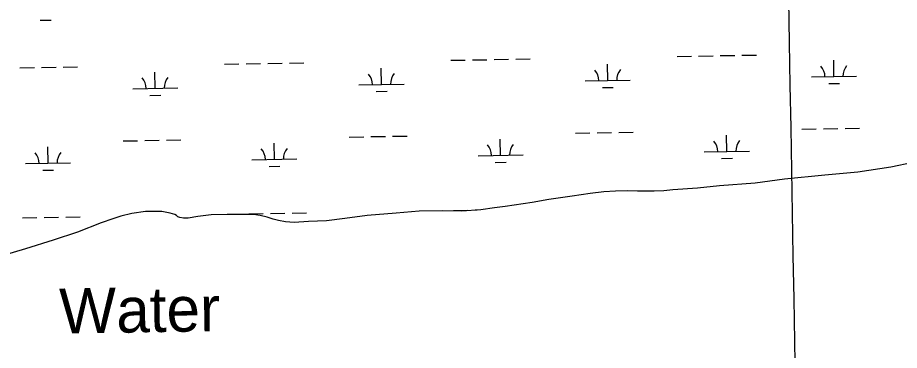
# Model space of a CAD drawing. Extents: x 3892998 to 3931244, y 278583 to 304547.
# Drawn here: x 3921886 to 3923841, y 297141 to 297879 of the extents above; entities that cross this region are included whole.
import ezdxf

# ---------------------------------------------------------------- set-up
doc = ezdxf.new("R2010")
doc.units = 0
for name, color, linetype in [('V-GRID-MAJR', 7, 'Continuous'), ('V-RIVR-IDEN', 7, 'Continuous'), ('V-TOPO-SHOR', 7, 'Continuous'), ('V-WETL-SWMP', 7, 'Continuous')]:
    doc.layers.add(name, color=color, linetype=linetype)

msp = doc.modelspace()

# ---------------------------------------------------------------- linework, layer by layer
at = {"layer": 'V-GRID-MAJR'}
msp.add_spline([(3923832.739, 284475.12200000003), (3923726.113, 290533.094), (3923619.453, 296592.991), (3923512.793, 302652.882), (3923512.759, 302654.813)], degree=3, dxfattribs=at)
at = {"layer": 'V-TOPO-SHOR'}
msp.add_lwpolyline([(3923871.856, 297557.39), (3923822.819, 297547.138), (3923749.128, 297536.191), (3923675.8710000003, 297529.906), (3923586.756, 297520.456), (3923521.327, 297511.566), (3923442.614, 297506.055), (3923393.3740000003, 297500.8), (3923339.02, 297497.117), (3923319.003, 297495.022), (3923297.245, 297494.25800000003), (3923260.373, 297494.34), (3923237.359, 297494.895), (3923211.421, 297494.39400000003), (3923186.106, 297492.909), (3923155.736, 297488.971), (3923115.98, 297483.005), (3923064.123, 297476.041), (3923026.761, 297469.211), (3922967.126, 297460.18200000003), (3922943.215, 297456.893), (3922912.69, 297453.118), (3922870.589, 297450.108), (3922828.894, 297450.466), (3922776.2290000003, 297450.124), (3922725.238, 297445.717), (3922661.179, 297440.175), (3922611.099, 297433.49), (3922570.557, 297428.348), (3922530.4220000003, 297426.738), (3922499.305, 297425.07300000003), (3922480.017, 297426.502), (3922463.977, 297429.142), (3922452.6210000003, 297432.315), (3922439.35, 297436.177), (3922423.824, 297440.09500000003), (3922408.4250000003, 297442.559), (3922372.188, 297442.305), (3922315.176, 297441.905), (3922285.129, 297437.95900000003), (3922263.619, 297434.129), (3922253.477, 297434.213), (3922245.144, 297435.864), (3922240.9990000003, 297437.574), (3922237.839, 297440.064), (3922234.0300000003, 297442.409), (3922223.9620000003, 297445.551), (3922205.687, 297449.051), (3922169.129, 297448.803), (3922138.7630000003, 297444.867), (3922114.781, 297438.68), (3922096.447, 297433.003), (3922070.784, 297423.797), (3922018.599, 297403.155), (3921964.071, 297385.628), (3921903.214, 297366), (3921835.11, 297346.385)], dxfattribs=at)
at = {"layer": 'V-WETL-SWMP'}
for p, q in [((3921935.732388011, 297873.161767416), (3921959.728793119, 297873.5771490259)), ((3923348.212120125, 297792.9563413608), (3923380.207326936, 297793.510183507)), ((3923396.204930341, 297793.7871045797), (3923428.200137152, 297794.34094672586)), ((3923444.1977405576, 297794.61786779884), (3923476.1929473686, 297795.17170994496)), ((3923492.190550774, 297795.44863101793), (3923524.1857575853, 297796.0024731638)), ((3922344.5464788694, 297775.58272862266), (3922376.5416856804, 297776.13657076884)), ((3922392.5392890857, 297776.4134918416), (3922424.534495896, 297776.9673339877)), ((3922440.5320993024, 297777.2442550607), (3922472.5273061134, 297777.79809720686)), ((3922488.524909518, 297778.0750182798), (3922520.5201163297, 297778.6288604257)), ((3922846.3792994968, 297784.26953499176), (3922878.3745063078, 297784.8233771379)), ((3922894.3721097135, 297785.10029821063), (3922926.3673165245, 297785.6541403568)), ((3922942.3649199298, 297785.9310614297), (3922974.3601267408, 297786.4849035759)), ((3922990.3577301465, 297786.7618246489), (3923022.3529369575, 297787.3156667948)), ((3923194.521496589, 297739.54633045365), (3923193.898424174, 297775.54093811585)), ((3923696.354317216, 297748.2331368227), (3923695.731244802, 297784.2277444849)), ((3921890.7064684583, 297767.7266854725), (3921922.7016752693, 297768.28052761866)), ((3921938.699278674, 297768.55744869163), (3921970.694485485, 297769.11129083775)), ((3921986.6920888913, 297769.38821191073), (3922018.6872957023, 297769.9420540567)), ((3922190.8558553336, 297722.1727177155), (3922190.232782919, 297758.1673253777)), ((3922692.6886759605, 297730.85952408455), (3922692.065603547, 297766.85413174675)), ((3923144.528985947, 297738.68095210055), (3923244.5140072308, 297740.41170880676)), ((3923646.361806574, 297747.3677584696), (3923746.346827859, 297749.0985151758)), ((3923684.6231877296, 297732.5967573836), (3923708.6195928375, 297733.01213899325)), ((3922140.863344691, 297721.3073393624), (3922240.8483659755, 297723.0380960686)), ((3922642.6961653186, 297729.99414573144), (3922742.681186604, 297731.7249024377)), ((3922680.957546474, 297715.22314464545), (3922704.953951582, 297715.63852625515)), ((3923182.790367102, 297723.9099510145), (3923206.78677221, 297724.3253326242)), ((3922179.1247258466, 297706.5363382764), (3922203.121130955, 297706.9517198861)), ((3922669.2823288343, 297615.00506365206), (3922701.2775356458, 297615.5589057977)), ((3922717.2751390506, 297615.8358268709), (3922749.2703458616, 297616.3896690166)), ((3923123.1223392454, 297622.8611068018), (3923155.117546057, 297623.41494894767)), ((3923171.1151494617, 297623.6918700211), (3923203.1103562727, 297624.24571216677)), ((3923219.107959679, 297624.52263324), (3923251.10316649, 297625.0764753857)), ((3923458.7197742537, 297582.2333964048), (3923458.0967018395, 297618.22800406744)), ((3923624.9551598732, 297631.5479131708), (3923656.9503666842, 297632.1017553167)), ((3923672.9479700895, 297632.37867639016), (3923704.943176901, 297632.9325185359)), ((3923720.940780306, 297633.2094396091), (3923752.935987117, 297633.76328175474)), ((3922119.45669799, 297605.4874940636), (3922151.4519048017, 297606.0413362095)), ((3922167.4495082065, 297606.31825728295), (3922199.4447150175, 297606.87209942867)), ((3922215.442318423, 297607.1490205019), (3922247.437525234, 297607.70286264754)), ((3922455.054132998, 297564.8597836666), (3922454.4310605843, 297600.8543913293)), ((3922621.2895186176, 297614.17430043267), (3922653.2847254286, 297614.7281425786)), ((3922956.886953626, 297573.54659003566), (3922956.263881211, 297609.5411976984)), ((3921953.22131237, 297556.17297729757), (3921952.598239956, 297592.16758496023)), ((3923408.7272636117, 297581.3680180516), (3923508.7122848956, 297583.09877475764)), ((3921903.228801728, 297555.3075989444), (3922003.2138230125, 297557.03835565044)), ((3922405.0616223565, 297563.9944053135), (3922505.04664364, 297565.7251620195)), ((3922906.894442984, 297572.68121168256), (3923006.8794642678, 297574.41196838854)), ((3922945.155824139, 297557.9102105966), (3922969.152229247, 297558.3255922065)), ((3923446.988644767, 297566.5970169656), (3923470.9850498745, 297567.01239857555)), ((3923871.8570000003, 297557.39), (3923822.819, 297547.138)), ((3921941.4901828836, 297540.5365978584), (3921965.486587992, 297540.95197946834)), ((3922443.3230035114, 297549.2234042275), (3922467.319408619, 297549.6387858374)), ((3923822.819, 297547.138), (3923749.128, 297536.1920000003)), ((3923586.757, 297520.457), (3923521.327, 297511.56599999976)), ((3923675.8710000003, 297529.9049999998), (3923586.757, 297520.457)), ((3923749.128, 297536.19199999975), (3923675.8710000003, 297529.9049999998)), ((3923393.3740000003, 297500.8), (3923339.02, 297497.117)), ((3923442.614, 297506.055), (3923393.3740000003, 297500.8)), ((3923521.327, 297511.566), (3923442.614, 297506.055)), ((3923115.981, 297483.004), (3923064.1240000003, 297476.041)), ((3923155.737, 297488.971), (3923115.981, 297483.0039999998)), ((3923186.105, 297492.909), (3923155.737, 297488.971)), ((3923211.4220000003, 297494.393), (3923186.105, 297492.9090000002)), ((3923237.359, 297494.895), (3923211.4220000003, 297494.393)), ((3923260.372, 297494.341), (3923237.359, 297494.89500000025)), ((3923297.245, 297494.25799999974), (3923260.372, 297494.3409999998)), ((3923319.002, 297495.022), (3923297.245, 297494.25799999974)), ((3923339.02, 297497.117), (3923319.002, 297495.022)), ((3922967.126, 297460.181), (3922943.215, 297456.892)), ((3923026.762, 297469.211), (3922967.126, 297460.181)), ((3923064.1240000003, 297476.041), (3923026.762, 297469.211)), ((3922138.762, 297444.866), (3922114.781, 297438.67999999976)), ((3922169.129, 297448.804), (3922138.762, 297444.866)), ((3922205.688, 297449.051), (3922169.129, 297448.804)), ((3922223.961, 297445.551), (3922205.688, 297449.051)), ((3922234.0300000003, 297442.41000000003), (3922223.961, 297445.551)), ((3922237.838, 297440.064), (3922234.0300000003, 297442.41000000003)), ((3922240.9990000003, 297437.57300000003), (3922237.838, 297440.064)), ((3922315.1750000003, 297441.905), (3922285.129, 297437.95900000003)), ((3922372.188, 297442.304), (3922315.1750000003, 297441.905)), ((3922350.304273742, 297442.95755906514), (3922382.299480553, 297443.51140121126)), ((3922408.4250000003, 297442.558), (3922372.188, 297442.304)), ((3922398.297083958, 297443.788322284), (3922430.292290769, 297444.3421644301)), ((3922423.824, 297440.094), (3922408.4250000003, 297442.558)), ((3922439.349, 297436.177), (3922423.824, 297440.094)), ((3922446.289894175, 297444.6190855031), (3922478.285100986, 297445.1729276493)), ((3922494.282704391, 297445.4498487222), (3922526.2779112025, 297446.00369086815)), ((3922661.1780000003, 297440.175), (3922611.099, 297433.49)), ((3922725.239, 297445.717), (3922661.1780000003, 297440.175)), ((3922776.2290000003, 297450.125), (3922725.239, 297445.717)), ((3922828.893, 297450.467), (3922776.2290000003, 297450.12500000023)), ((3922870.59, 297450.107), (3922828.893, 297450.4669999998)), ((3922852.1370943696, 297451.6443654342), (3922884.1323011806, 297452.1982075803)), ((3922912.69, 297453.118), (3922870.59, 297450.107)), ((3922900.129904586, 297452.47512865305), (3922904.8417459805, 297452.556691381)), ((3922943.215, 297456.892), (3922912.69, 297453.118)), ((3921896.4642633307, 297435.1015159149), (3921928.4594701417, 297435.6553580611)), ((3921944.457073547, 297435.93227913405), (3921976.452280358, 297436.4861212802)), ((3921992.449883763, 297436.76304235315), (3922024.445090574, 297437.3168844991)), ((3922070.784, 297423.798), (3922018.598, 297403.1559999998)), ((3922096.448, 297433.003), (3922070.784, 297423.798)), ((3922114.781, 297438.67999999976), (3922096.448, 297433.0029999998)), ((3922245.144, 297435.863), (3922240.9990000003, 297437.57300000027)), ((3922253.478, 297434.213), (3922245.144, 297435.863)), ((3922263.62, 297434.13), (3922253.478, 297434.213)), ((3922285.129, 297437.95900000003), (3922263.62, 297434.13)), ((3922452.6210000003, 297432.315), (3922439.349, 297436.177)), ((3922463.978, 297429.143), (3922452.6210000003, 297432.315)), ((3922480.017, 297426.503), (3922463.978, 297429.143)), ((3922499.305, 297425.07199999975), (3922480.017, 297426.5029999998)), ((3922530.423, 297426.738), (3922499.305, 297425.07199999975)), ((3922570.558, 297428.348), (3922530.423, 297426.738)), ((3922611.099, 297433.49), (3922570.558, 297428.348)), ((3922018.598, 297403.156), (3921964.071, 297385.629)), ((3921964.071, 297385.629), (3921903.214, 297366)), ((3921903.214, 297366), (3921835.11, 297346.385))]:
    msp.add_line(p, q, dxfattribs=at)
for centre, radius, start, end in [((3923751.5807609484, 297749.6639897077), 35.246287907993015, 140.21987699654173, 181.76353532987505), ((3922637.445796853, 297730.37813532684), 35.24628790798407, 0.21988000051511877, 41.76353833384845), ((3922747.9151196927, 297732.29037696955), 35.246287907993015, 140.21987699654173, 181.76353532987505), ((3923139.2786174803, 297739.06494169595), 35.24628790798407, 0.21988000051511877, 41.76353833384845), ((3923249.747940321, 297740.97718333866), 35.246287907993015, 140.21987699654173, 181.76353532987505), ((3923641.1114381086, 297747.751748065), 35.24628790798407, 0.21988000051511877, 41.76353833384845), ((3922135.612976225, 297721.6913289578), 35.24628790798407, 0.21988000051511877, 41.76353833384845), ((3922246.082299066, 297723.6035706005), 35.246287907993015, 140.21987699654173, 181.76353532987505), ((3922901.6440745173, 297573.0652012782), 35.24628790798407, 0.21988000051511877, 41.76353833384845), ((3923012.1133973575, 297574.9774429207), 35.246287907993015, 140.21987699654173, 181.76353532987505), ((3923403.476895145, 297581.7520076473), 35.24628790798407, 0.21988000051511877, 41.76353833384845), ((3923513.9462179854, 297583.6642492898), 35.246287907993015, 140.21987699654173, 181.76353532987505), ((3921897.978433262, 297555.6915885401), 35.24628790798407, 0.21988000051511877, 41.76353833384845), ((3922008.4477561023, 297557.6038301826), 35.246287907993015, 140.21987699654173, 181.76353532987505), ((3922399.8112538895, 297564.37839490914), 35.24628790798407, 0.21988000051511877, 41.76353833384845), ((3922510.2805767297, 297566.2906365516), 35.246287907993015, 140.21987699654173, 181.76353532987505)]:
    msp.add_arc(centre, radius, start, end, dxfattribs=at)

# ---------------------------------------------------------------- texts
at = {"layer": 'V-RIVR-IDEN'}
msp.add_text('Water', height=99.99980199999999, rotation=0.939169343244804, dxfattribs=at).set_placement((3921978.7821949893, 297178.22426907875))

doc.saveas('drawing.dxf')
